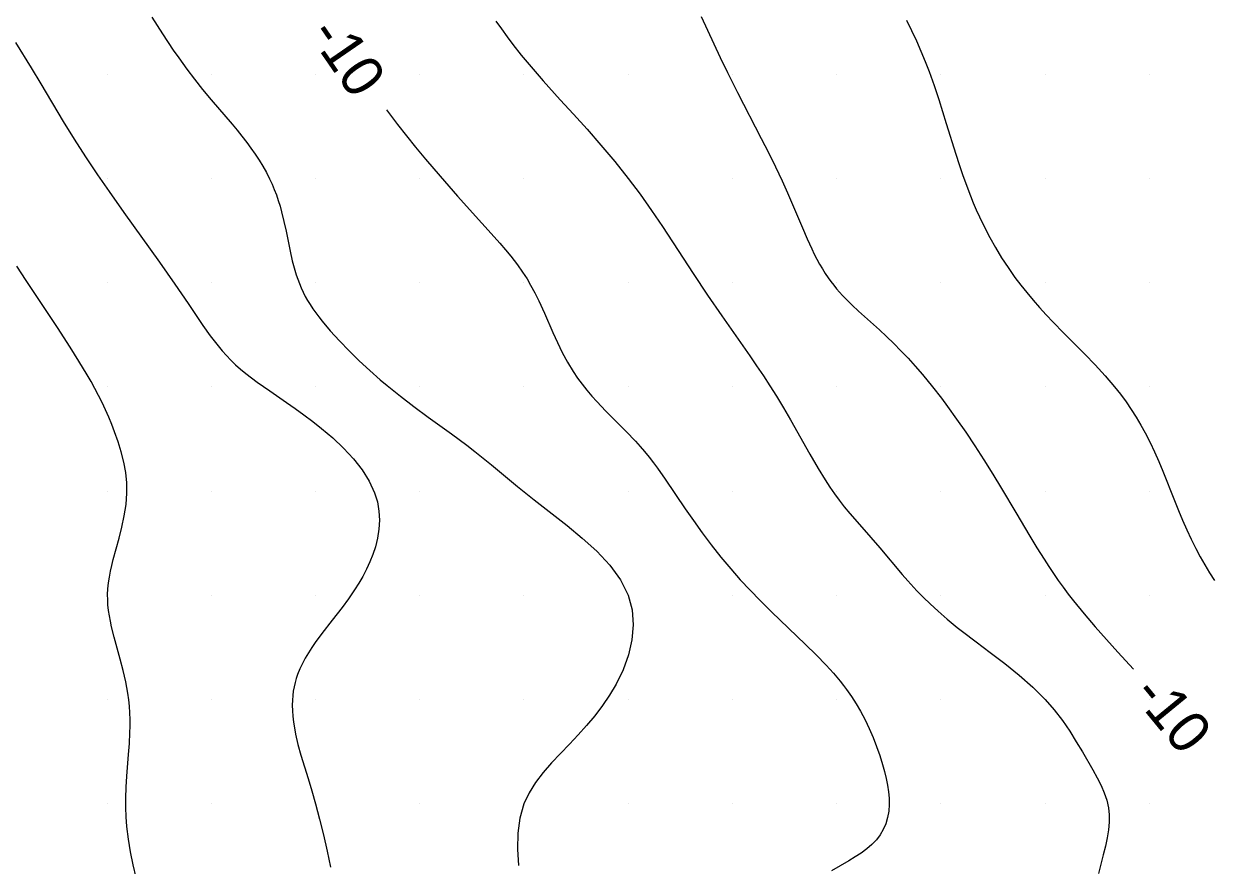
# Model space of a CAD drawing. Extents: x 2602990 to 2605851, y 618069 to 619180.
# Drawn here: x 2604456 to 2604513, y 618327.1 to 618367.4 of the extents above; entities that cross this region are included whole.
import ezdxf

# ---------------------------------------------------------------- set-up
doc = ezdxf.new("R2010")
doc.units = 0
for name, color, linetype in [('Default', 7, 'Continuous'), ('DTM Contours Major', 7, 'Continuous'), ('DTM Contours Major Text', 7, 'Continuous'), ('DTM Contours Minor', 7, 'Continuous'), ('DTM Contours Minor Text', 7, 'Continuous'), ('Exist DTM Scan Elevation Point', 7, 'Continuous')]:
    doc.layers.add(name, color=color, linetype=linetype)

# ---------------------------------------------------------------- blocks, each defined once
blk = doc.blocks.new('POINT_DISPLAY')
at = {"layer": 'Default'}
blk.add_line((0, 0), (0, 0), dxfattribs=at)

msp = doc.modelspace()

# ---------------------------------------------------------------- linework, layer by layer
at = {"layer": 'DTM Contours Major'}
msp.add_lwpolyline([(2604488.503, 618367.763), (2604489.404, 618365.805), (2604489.754, 618365.072), (2604490.234, 618364.116), (2604491.384, 618361.908), (2604491.728, 618361.233), (2604492.063, 618360.556), (2604492.381, 618359.882), (2604492.641, 618359.298), (2604493.351, 618357.623), (2604493.576, 618357.106), (2604493.801, 618356.618), (2604493.926, 618356.363), (2604494.053, 618356.118), (2604494.182, 618355.882), (2604494.315, 618355.654), (2604494.452, 618355.435), (2604494.594, 618355.224), (2604494.723, 618355.046), (2604494.855, 618354.873), (2604494.993, 618354.704), (2604495.135, 618354.539), (2604495.283, 618354.377), (2604495.436, 618354.216), (2604495.734, 618353.922), (2604496.047, 618353.629), (2604497.046, 618352.734), (2604497.386, 618352.419), (2604497.735, 618352.082), (2604498.081, 618351.731), (2604498.425, 618351.367), (2604498.768, 618350.987), (2604499.108, 618350.594), (2604499.59, 618350.007), (2604500.022, 618349.45), (2604500.311, 618349.062), (2604500.747, 618348.454), (2604501.186, 618347.819), (2604501.624, 618347.163), (2604502.059, 618346.491), (2604502.487, 618345.81), (2604502.905, 618345.124), (2604503.591, 618343.966), (2604504.264, 618342.829), (2604504.602, 618342.272), (2604504.945, 618341.726), (2604505.167, 618341.384), (2604505.394, 618341.047), (2604505.625, 618340.713), (2604505.863, 618340.383), (2604506.107, 618340.054), (2604506.359, 618339.727), (2604506.865, 618339.103), (2604507.394, 618338.485), (2604507.936, 618337.876), (2604508.483, 618337.279), (2604509.243, 618336.457)], dxfattribs=at)
at = {"layer": 'DTM Contours Minor'}
for points in [[(2604462.147, 618367.726), (2604462.657, 618366.937), (2604463.177, 618366.156), (2604463.439, 618365.776), (2604463.822, 618365.24), (2604464.188, 618364.751), (2604464.571, 618364.266), (2604464.991, 618363.761), (2604465.996, 618362.592), (2604466.234, 618362.307), (2604466.469, 618362.017), (2604466.699, 618361.722), (2604466.905, 618361.444), (2604467.103, 618361.162), (2604467.293, 618360.873), (2604467.473, 618360.579), (2604467.642, 618360.278), (2604467.799, 618359.97), (2604467.914, 618359.72), (2604468.022, 618359.465), (2604468.121, 618359.205), (2604468.213, 618358.94), (2604468.297, 618358.671), (2604468.373, 618358.396), (2604468.485, 618357.933), (2604468.585, 618357.461), (2604468.776, 618356.512), (2604468.881, 618356.046), (2604469.002, 618355.592), (2604469.07, 618355.374), (2604469.144, 618355.161), (2604469.224, 618354.951), (2604469.312, 618354.745), (2604469.407, 618354.541), (2604469.51, 618354.34), (2604469.622, 618354.141), (2604469.743, 618353.944), (2604469.872, 618353.747), (2604470.01, 618353.551), (2604470.156, 618353.354), (2604470.311, 618353.157), (2604470.708, 618352.682), (2604471.143, 618352.203), (2604471.608, 618351.724), (2604472.096, 618351.251), (2604472.598, 618350.788), (2604473.108, 618350.341), (2604473.43, 618350.069), (2604473.752, 618349.804), (2604474.074, 618349.547), (2604474.716, 618349.052), (2604475.408, 618348.544), (2604476.518, 618347.749), (2604476.885, 618347.48), (2604477.251, 618347.205), (2604477.644, 618346.898), (2604478.436, 618346.256), (2604479.687, 618345.226), (2604480.487, 618344.585), (2604482.069, 618343.343), (2604482.797, 618342.745), (2604483.491, 618342.114), (2604484.114, 618341.448), (2604484.63, 618340.744), (2604485, 618340), (2604485.183, 618339.306), (2604485.237, 618338.59), (2604485.174, 618337.863), (2604485.007, 618337.137), (2604484.751, 618336.424), (2604484.418, 618335.735), (2604484.108, 618335.211), (2604483.766, 618334.708), (2604483.395, 618334.223), (2604483.005, 618333.756), (2604482.599, 618333.303), (2604482.185, 618332.862), (2604481.747, 618332.408), (2604481.32, 618331.957), (2604480.918, 618331.499), (2604480.555, 618331.027), (2604480.245, 618330.53), (2604480, 618330), (2604479.807, 618329.317), (2604479.71, 618328.586), (2604479.691, 618327.821), (2604479.733, 618327.035)], [(2604478.648, 618367.542), (2604478.914, 618367.168), (2604479.186, 618366.796), (2604479.467, 618366.424), (2604479.87, 618365.913), (2604480.338, 618365.347), (2604480.913, 618364.686), (2604481.739, 618363.77), (2604482.367, 618363.081), (2604483.023, 618362.355), (2604483.691, 618361.596), (2604484.355, 618360.809), (2604485, 618360), (2604485.571, 618359.235), (2604486.116, 618358.463), (2604486.639, 618357.69), (2604487.633, 618356.171), (2604488.111, 618355.439), (2604488.805, 618354.401), (2604489.485, 618353.41), (2604490.83, 618351.482), (2604491.16, 618351.002), (2604491.484, 618350.522), (2604491.799, 618350.041), (2604492.105, 618349.558), (2604492.45, 618348.986), (2604492.782, 618348.415), (2604493.707, 618346.772), (2604494.108, 618346.077), (2604494.442, 618345.533), (2604494.668, 618345.19), (2604494.893, 618344.869), (2604495.124, 618344.557), (2604495.364, 618344.25), (2604495.634, 618343.921), (2604496.197, 618343.264), (2604497.064, 618342.273), (2604498.142, 618341.003), (2604498.419, 618340.687), (2604498.851, 618340.215), (2604499.158, 618339.899), (2604499.481, 618339.585), (2604499.859, 618339.238), (2604500.303, 618338.855), (2604500.784, 618338.463), (2604501.04, 618338.263), (2604501.684, 618337.773), (2604502.365, 618337.261), (2604503.06, 618336.728), (2604503.747, 618336.173), (2604504.401, 618335.598), (2604505, 618335), (2604505.435, 618334.498), (2604505.825, 618333.988), (2604506.175, 618333.479), (2604506.492, 618332.977), (2604506.783, 618332.488), (2604507.281, 618331.625), (2604507.491, 618331.247), (2604507.678, 618330.882), (2604507.835, 618330.524), (2604507.957, 618330.169), (2604508.038, 618329.812), (2604508.072, 618329.466), (2604508.068, 618329.111), (2604508.033, 618328.744), (2604507.97, 618328.363), (2604507.886, 618327.965), (2604507.787, 618327.547), (2604507.676, 618327.11), (2604507.554, 618326.651)], [(2604498.347, 618367.594), (2604498.592, 618367.095), (2604498.822, 618366.598), (2604499.039, 618366.103), (2604499.243, 618365.611), (2604499.432, 618365.12), (2604499.672, 618364.451), (2604499.895, 618363.782), (2604500.257, 618362.624), (2604500.713, 618361.155), (2604500.872, 618360.666), (2604501.037, 618360.18), (2604501.282, 618359.499), (2604501.413, 618359.16), (2604501.549, 618358.823), (2604501.693, 618358.486), (2604501.844, 618358.15), (2604502.081, 618357.657), (2604502.337, 618357.166), (2604502.611, 618356.677), (2604502.905, 618356.194), (2604503.218, 618355.717), (2604503.551, 618355.247), (2604503.828, 618354.881), (2604504.117, 618354.519), (2604504.418, 618354.162), (2604504.73, 618353.807), (2604505.052, 618353.454), (2604505.383, 618353.103), (2604505.88, 618352.593), (2604506.895, 618351.569), (2604507.394, 618351.052), (2604507.874, 618350.531), (2604508.326, 618350.005), (2604508.611, 618349.646), (2604508.879, 618349.283), (2604509.132, 618348.916), (2604509.369, 618348.545), (2604509.593, 618348.169), (2604509.802, 618347.789), (2604510.031, 618347.336), (2604510.245, 618346.878), (2604510.447, 618346.415), (2604510.641, 618345.949), (2604511.204, 618344.541), (2604511.397, 618344.071), (2604511.593, 618343.605), (2604511.796, 618343.144), (2604512.007, 618342.692), (2604512.228, 618342.248), (2604512.439, 618341.853), (2604512.658, 618341.466), (2604512.885, 618341.084), (2604513.119, 618340.708)], [(2604455.608, 618366.515), (2604456.367, 618365.298), (2604456.828, 618364.536), (2604457.903, 618362.725), (2604458.424, 618361.88), (2604458.969, 618361.028), (2604459.541, 618360.165), (2604460.094, 618359.362), (2604460.803, 618358.36), (2604462.513, 618355.985), (2604463.256, 618354.931), (2604463.889, 618354.005), (2604464.602, 618352.946), (2604464.952, 618352.451), (2604465.136, 618352.204), (2604465.324, 618351.964), (2604465.52, 618351.728), (2604465.724, 618351.499), (2604465.938, 618351.275), (2604466.165, 618351.056), (2604466.406, 618350.843), (2604466.66, 618350.634), (2604466.928, 618350.427), (2604467.208, 618350.221), (2604467.805, 618349.802), (2604468.605, 618349.252), (2604469.021, 618348.962), (2604469.443, 618348.659), (2604469.866, 618348.342), (2604470.286, 618348.009), (2604470.828, 618347.547), (2604471.344, 618347.058), (2604471.818, 618346.546), (2604472.235, 618346.016), (2604472.579, 618345.47), (2604472.836, 618344.913), (2604472.967, 618344.479), (2604473.041, 618344.042), (2604473.064, 618343.606), (2604473.04, 618343.172), (2604472.974, 618342.744), (2604472.87, 618342.323), (2604472.75, 618341.956), (2604472.608, 618341.598), (2604472.445, 618341.248), (2604472.267, 618340.908), (2604472.075, 618340.579), (2604471.873, 618340.26), (2604471.58, 618339.831), (2604471.278, 618339.42), (2604470.803, 618338.806), (2604470.303, 618338.165), (2604469.99, 618337.741), (2604469.818, 618337.492), (2604469.656, 618337.241), (2604469.506, 618336.987), (2604469.369, 618336.731), (2604469.247, 618336.471), (2604469.141, 618336.207), (2604469.075, 618336.01), (2604469.018, 618335.81), (2604468.971, 618335.608), (2604468.934, 618335.401), (2604468.907, 618335.19), (2604468.89, 618334.974), (2604468.883, 618334.722), (2604468.889, 618334.463), (2604468.908, 618334.196), (2604468.94, 618333.921), (2604468.984, 618333.638), (2604469.041, 618333.345), (2604469.159, 618332.847), (2604469.303, 618332.325), (2604469.642, 618331.207), (2604469.822, 618330.615), (2604470, 618330), (2604470.196, 618329.263), (2604470.381, 618328.506), (2604470.555, 618327.734), (2604470.718, 618326.954)], [(2604473.406, 618363.29), (2604473.505, 618363.158), (2604473.939, 618362.588), (2604474.371, 618362.034), (2604474.799, 618361.501), (2604475.276, 618360.921), (2604475.977, 618360.098), (2604476.812, 618359.148), (2604477.979, 618357.851), (2604478.564, 618357.203), (2604478.843, 618356.887), (2604479.111, 618356.575), (2604479.365, 618356.268), (2604479.69, 618355.848), (2604479.935, 618355.501), (2604480.147, 618355.173), (2604480.318, 618354.882), (2604480.521, 618354.503), (2604480.705, 618354.128), (2604480.978, 618353.53), (2604481.385, 618352.603), (2604481.603, 618352.124), (2604481.835, 618351.647), (2604482.084, 618351.18), (2604482.353, 618350.732), (2604482.564, 618350.42), (2604482.785, 618350.121), (2604483.015, 618349.834), (2604483.251, 618349.559), (2604483.492, 618349.293), (2604483.931, 618348.834), (2604484.901, 618347.859), (2604485.349, 618347.386), (2604485.569, 618347.141), (2604485.786, 618346.89), (2604486, 618346.629), (2604486.211, 618346.358), (2604486.397, 618346.105), (2604486.769, 618345.572), (2604487.727, 618344.154), (2604488.125, 618343.584), (2604488.545, 618343.002), (2604488.985, 618342.417), (2604489.443, 618341.835), (2604489.919, 618341.264), (2604490.376, 618340.747), (2604490.846, 618340.243), (2604491.33, 618339.747), (2604491.874, 618339.211), (2604493.505, 618337.645), (2604494.015, 618337.14), (2604494.492, 618336.646), (2604494.843, 618336.259), (2604495.167, 618335.874), (2604495.32, 618335.681), (2604495.466, 618335.488), (2604495.708, 618335.145), (2604495.933, 618334.795), (2604496.143, 618334.436), (2604496.36, 618334.026), (2604496.56, 618333.606), (2604496.744, 618333.178), (2604496.911, 618332.746), (2604497.062, 618332.314), (2604497.196, 618331.885), (2604497.29, 618331.55), (2604497.372, 618331.219), (2604497.438, 618330.894), (2604497.486, 618330.576), (2604497.513, 618330.265), (2604497.518, 618329.963), (2604497.494, 618329.643), (2604497.439, 618329.335), (2604497.353, 618329.041), (2604497.235, 618328.764), (2604497.085, 618328.503), (2604496.903, 618328.262), (2604496.689, 618328.039), (2604496.446, 618327.833), (2604496.179, 618327.638), (2604495.891, 618327.451), (2604495.587, 618327.267), (2604494.753, 618326.778)], [(2604461.401, 618326.46), (2604461.255, 618327.075), (2604461.128, 618327.693), (2604461.026, 618328.308), (2604460.951, 618328.916), (2604460.915, 618329.369), (2604460.897, 618329.818), (2604460.896, 618330.264), (2604460.914, 618330.794), (2604460.948, 618331.323), (2604461.035, 618332.369), (2604461.074, 618332.887), (2604461.1, 618333.399), (2604461.107, 618333.72), (2604461.105, 618334.04), (2604461.094, 618334.358), (2604461.073, 618334.675), (2604461.041, 618334.992), (2604460.998, 618335.309), (2604460.898, 618335.854), (2604460.771, 618336.398), (2604460.63, 618336.936), (2604460.343, 618337.984), (2604460.218, 618338.488), (2604460.161, 618338.755), (2604460.112, 618339.018), (2604460.074, 618339.278), (2604460.046, 618339.535), (2604460.031, 618339.79), (2604460.028, 618340.044), (2604460.041, 618340.318), (2604460.069, 618340.593), (2604460.11, 618340.87), (2604460.163, 618341.15), (2604460.226, 618341.434), (2604460.298, 618341.723), (2604460.574, 618342.744), (2604460.71, 618343.273), (2604460.828, 618343.81), (2604460.914, 618344.352), (2604460.956, 618344.895), (2604460.947, 618345.396), (2604460.894, 618345.894), (2604460.805, 618346.39), (2604460.683, 618346.88), (2604460.534, 618347.366), (2604460.365, 618347.844), (2604460.226, 618348.199), (2604460.079, 618348.55), (2604459.924, 618348.897), (2604459.761, 618349.242), (2604459.59, 618349.583), (2604459.412, 618349.922), (2604459.231, 618350.251), (2604459.044, 618350.579), (2604458.652, 618351.235), (2604458.238, 618351.895), (2604457.623, 618352.841), (2604456.119, 618355.106), (2604455.673, 618355.79)]]:
    msp.add_lwpolyline(points, dxfattribs=at)

# ---------------------------------------------------------------- block references
at = {"layer": 'Exist DTM Scan Elevation Point', "xscale": 1.3123333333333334, "yscale": 1.3123333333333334}
for p in [(2604460, 618365), (2604465, 618365), (2604470, 618365), (2604475, 618365), (2604480, 618365), (2604485, 618365), (2604490, 618365), (2604495, 618365), (2604500, 618365), (2604505, 618365), (2604510, 618365), (2604460, 618360), (2604465, 618360), (2604470, 618360), (2604475, 618360), (2604480, 618360), (2604485, 618360), (2604490, 618360), (2604495, 618360), (2604500, 618360), (2604505, 618360), (2604510, 618360), (2604460, 618355), (2604465, 618355), (2604470, 618355), (2604475, 618355), (2604480, 618355), (2604485, 618355), (2604490, 618355), (2604495, 618355), (2604500, 618355), (2604505, 618355), (2604510, 618355), (2604460, 618350), (2604465, 618350), (2604470, 618350), (2604475, 618350), (2604480, 618350), (2604485, 618350), (2604490, 618350), (2604495, 618350), (2604500, 618350), (2604505, 618350), (2604510, 618350), (2604460, 618345), (2604465, 618345), (2604470, 618345), (2604475, 618345), (2604480, 618345), (2604485, 618345), (2604490, 618345), (2604495, 618345), (2604500, 618345), (2604505, 618345), (2604510, 618345), (2604460, 618340), (2604465, 618340), (2604470, 618340), (2604475, 618340), (2604480, 618340), (2604485, 618340), (2604490, 618340), (2604495, 618340), (2604500, 618340), (2604505, 618340), (2604510, 618340), (2604460, 618335), (2604465, 618335), (2604470, 618335), (2604475, 618335), (2604480, 618335), (2604485, 618335), (2604490, 618335), (2604495, 618335), (2604500, 618335), (2604505, 618335), (2604510, 618335), (2604460, 618330), (2604465, 618330), (2604470, 618330), (2604475, 618330), (2604480, 618330), (2604485, 618330), (2604490, 618330), (2604495, 618330), (2604500, 618330), (2604505, 618330), (2604510, 618330)]:
    msp.add_blockref('POINT_DISPLAY', p, dxfattribs=at)

# ---------------------------------------------------------------- texts
at = {"layer": 'DTM Contours Major Text'}
msp.add_text('-10', height=2, rotation=309.4073, dxfattribs=at).set_placement((2604509.124, 618335.222))
at = {"layer": 'DTM Contours Minor Text'}
msp.add_text('-10', height=2, rotation=304.5619, dxfattribs=at).set_placement((2604469.636, 618366.906))

doc.saveas('drawing.dxf')
